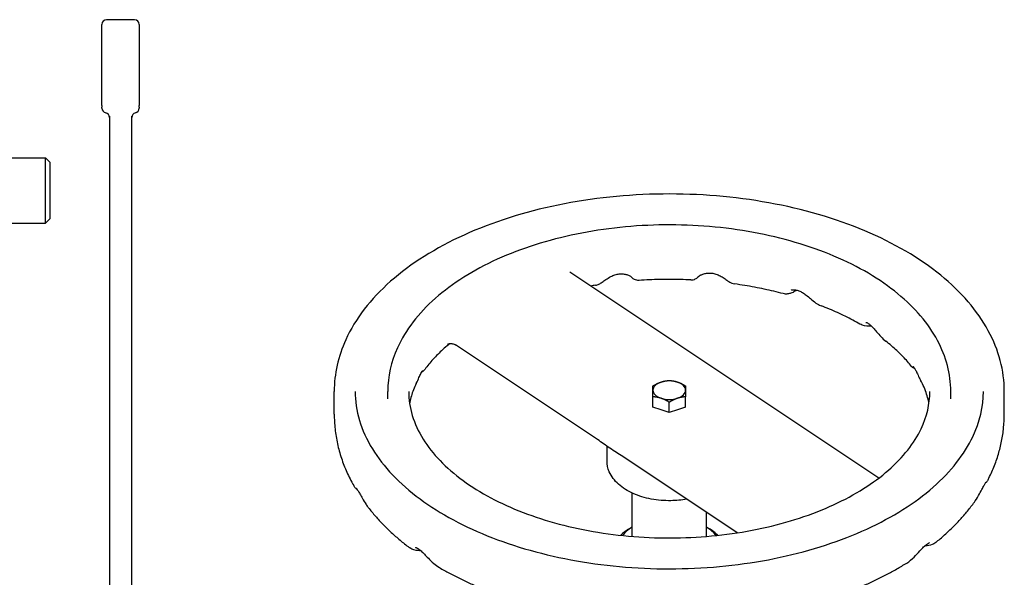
# Model space of a CAD drawing. Header units: inches. Extents: x 24 to 1128, y -69 to 748.
# Tile 497 of 656: x 759 to 773, y 175 to 182. Entities that reach past the tile are written whole.
import ezdxf

# ---------------------------------------------------------------- set-up
doc = ezdxf.new("R2010")
doc.units = ezdxf.units.IN
doc.header["$LTSCALE"] = 32
doc.header["$MEASUREMENT"] = 0
doc.layers.add('Visible (ANSI)', color=7, linetype='Continuous', lineweight=30)

msp = doc.modelspace()

# ---------------------------------------------------------------- linework, layer by layer
at = {"layer": 'Visible (ANSI)'}
for p, q in [((760.44563, 181.18792), (760.44563, 182.278)), ((760.88313, 182.3405), (760.50813, 182.3405)), ((760.94563, 182.278), (760.94563, 181.18792)), ((760.44563, 181.18792), (760.44563, 181.1635)), ((760.94563, 181.1635), (760.94563, 181.18792)), ((760.44563, 181.15047), (760.44563, 181.1635)), ((760.94563, 181.1635), (760.94563, 181.15047)), ((760.54563, 181.04384), (760.54563, 168.99617)), ((760.84563, 170.39441), (760.84563, 181.04384)), ((758.3214, 180.48367), (759.6881, 180.48367)), ((759.6881, 179.60867), (759.6881, 180.48367)), ((759.74365, 180.42811), (759.6881, 180.48367)), ((759.74365, 180.42811), (759.74365, 179.66423)), ((758.3214, 179.60867), (759.6881, 179.60867)), ((759.74365, 179.66423), (759.6881, 179.60867)), ((770.87874, 176.18112), (766.72858, 178.9486)), ((767.10195, 176.69806), (765.19403, 177.97032)), ((763.56563, 177.04047), (763.56563, 177.34658)), ((764.28438, 177.24454), (764.28438, 177.34658)), ((767.84663, 177.13624), (767.84663, 177.27374)), ((768.28463, 177.13624), (768.28463, 177.27374)), ((771.84688, 177.24454), (771.84688, 177.34658)), ((772.56563, 177.04047), (772.56563, 177.34658)), ((767.95613, 177.09972), (767.84663, 177.13624)), ((768.06563, 177.06321), (767.95613, 177.09972)), ((768.06563, 177.06321), (768.06563, 177.2007)), ((768.17513, 177.09972), (768.06563, 177.06321)), ((768.28463, 177.13624), (768.17513, 177.09972)), ((767.22963, 176.41338), (767.22963, 176.60936)), ((768.97865, 175.4466), (767.52064, 176.41886)), ((767.56563, 175.39809), (767.56563, 175.9808)), ((768.56563, 175.39809), (768.56563, 175.72202)), ((767.56563, 175.52297), (767.53569, 175.50571)), ((768.56563, 175.52297), (768.59557, 175.50571))]:
    msp.add_line(p, q, dxfattribs=at)
for centre, start, end in [((760.50813, 182.278), 90, 180), ((760.88313, 182.278), 0, 90), ((760.50813, 181.15047), 180, 258.463041), ((760.48313, 181.028), 0, 78.463041), ((760.90813, 181.028), 101.536959, 180), ((760.88313, 181.15047), 281.536959, 0)]:
    msp.add_arc(centre, 0.0625, start, end, dxfattribs=at)
for centre, major_axis, start_param, end_param in [((768.06563, 177.36274), (-0.219, 0), 4.1887902, 5.23598776), ((768.06563, 177.36274), (-0.219, 0), 5.23598776, 6.28318531), ((768.06563, 177.36274), (-0.219, 0), 0, 1.04719755), ((768.06563, 177.36274), (0.219, 0), 0, 1.04719755), ((768.06563, 177.36274), (0.219, 0), 5.23598776, 6.28318531), ((768.06563, 177.36274), (0.219, 0), 4.1887902, 5.23598776), ((768.06563, 177.20927), (-0.219, 0), 1.04056409, 1.05383101), ((768.06563, 177.20927), (-0.219, 0), 2.08776164, 2.10102856), ((768.06563, 175.19914), (-0.75, 0), 5.49705105, 5.7680095), ((768.06563, 175.25016), (0.6875, 0), 2.38513627, 2.72705465), ((768.06563, 175.25016), (0.6875, 0), 0.414538, 0.75645638), ((768.06563, 175.19914), (-0.75, 0), 3.65676846, 3.92772692)]:
    msp.add_ellipse(centre, major_axis=major_axis, ratio=0.57763339, start_param=start_param, end_param=end_param, dxfattribs=at)
for points, knots in [([(772.56563, 177.34658), (772.56563, 177.62406), (772.49174, 177.90096), (772.20466, 178.43063), (771.98727, 178.68253), (771.4273, 179.13798), (771.08096, 179.33998), (770.29806, 179.6694), (769.86131, 179.79652), (768.94304, 179.96349), (768.46177, 180.00349), (767.50239, 179.99305), (767.02444, 179.94269), (766.11864, 179.75624), (765.69099, 179.62009), (764.92838, 179.27381), (764.59368, 179.06357), (764.05405, 178.58773), (763.84844, 178.32211), (763.61837, 177.81587), (763.56563, 177.58136), (763.56563, 177.34658)], [2.42775168, 2.42775168, 2.42775168, 2.42775168, 2.73116654, 2.73116654, 3.04527844, 3.04527844, 3.36899596, 3.36899596, 3.69358656, 3.69358656, 4.01738867, 4.01738867, 4.34088001, 4.34088001, 4.66476003, 4.66476003, 4.98941876, 4.98941876, 5.31262067, 5.31262067, 5.56934434, 5.56934434, 5.56934434, 5.56934434]), ([(771.84688, 177.34658), (771.84688, 177.57981), (771.78531, 177.8125), (771.54626, 178.25808), (771.36476, 178.4701), (770.89647, 178.85442), (770.60589, 179.02516), (769.94867, 179.3038), (769.5818, 179.4114), (768.8104, 179.55301), (768.40611, 179.58717), (767.59998, 179.57933), (767.19829, 179.5374), (766.43657, 179.38126), (766.07672, 179.26698), (765.43437, 178.97564), (765.15211, 178.79847), (764.69674, 178.39664), (764.52291, 178.17195), (764.32886, 177.74344), (764.28438, 177.54514), (764.28438, 177.34658)], [2.42775168, 2.42775168, 2.42775168, 2.42775168, 2.72826147, 2.72826147, 3.04104389, 3.04104389, 3.36536947, 3.36536947, 3.69085184, 3.69085184, 4.01539914, 4.01539914, 4.33956974, 4.33956974, 4.66419983, 4.66419983, 4.98975147, 4.98975147, 5.31350901, 5.31350901, 5.56934434, 5.56934434, 5.56934434, 5.56934434]), ([(768.456, 178.88806), (768.45603, 178.8881), (768.45729, 178.88939), (768.46457, 178.89529), (768.47194, 178.90064), (768.49181, 178.91177), (768.50417, 178.91756), (768.53275, 178.92756), (768.54921, 178.93171), (768.58456, 178.93668), (768.60325, 178.93737), (768.64094, 178.93471), (768.65998, 178.93142), (768.69777, 178.92102), (768.71658, 178.91393), (768.75327, 178.89669), (768.77118, 178.88648), (768.80632, 178.86403), (768.82304, 178.85188), (768.85146, 178.83154), (768.86293, 178.82322), (768.89301, 178.80556), (768.91198, 178.79456), (768.94424, 178.79001)], [8.00269882, 8.00269882, 8.00269882, 8.00269882, 8.15628314, 8.15628314, 8.36168622, 8.36168622, 8.55765667, 8.55765667, 8.76569135, 8.76569135, 8.97940742, 8.97940742, 9.18944591, 9.18944591, 9.39661563, 9.39661563, 9.60660863, 9.60660863, 9.83560149, 9.83560149, 9.99944457, 9.99944457, 10.16328764, 10.16328764, 10.16328764, 10.16328764]), ([(767.07489, 178.77312), (767.09255, 178.77596), (767.10658, 178.7811), (767.13702, 178.79472), (767.14997, 178.80337), (767.18051, 178.82419), (767.19699, 178.8367), (767.23505, 178.86311), (767.25686, 178.87695), (767.29789, 178.89799), (767.31714, 178.90609), (767.35487, 178.91805), (767.37346, 178.92208), (767.41024, 178.92634), (767.42845, 178.92652), (767.46371, 178.92332), (767.48079, 178.9198), (767.5107, 178.91057), (767.52372, 178.90487), (767.5427, 178.89466), (767.5492, 178.89009), (767.55439, 178.88599), (767.55538, 178.88499), (767.55538, 178.885)], [4.32889173, 4.32889173, 4.32889173, 4.32889173, 4.42367968, 4.42367968, 4.57937112, 4.57937112, 4.80737809, 4.80737809, 5.06362858, 5.06362858, 5.27420922, 5.27420922, 5.48002575, 5.48002575, 5.68890679, 5.68890679, 5.90419292, 5.90419292, 6.11358112, 6.11358112, 6.30343835, 6.30343835, 6.40318476, 6.40318476, 6.40318476, 6.40318476]), ([(767.6598, 178.83815), (767.6465, 178.8373), (767.63602, 178.83861), (767.61478, 178.84279), (767.60654, 178.84616), (767.58969, 178.85379), (767.5841, 178.85763), (767.57378, 178.86486), (767.5703, 178.86788), (767.56344, 178.87404), (767.5608, 178.87677), (767.55482, 178.88319), (767.55208, 178.88648), (767.54964, 178.88963)], [6.656379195, 6.656379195, 6.656379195, 6.656379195, 6.66327992, 6.66327992, 6.673873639, 6.673873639, 6.691219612, 6.691219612, 6.713991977, 6.713991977, 6.745198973, 6.745198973, 6.795013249, 6.795013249, 6.795013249, 6.795013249]), ([(768.35543, 178.84446), (768.30913, 178.84655), (768.26276, 178.84815), (768.16992, 178.85032), (768.12347, 178.85091), (768.03055, 178.85108), (767.98408, 178.85065), (767.89123, 178.8488), (767.84483, 178.84737), (767.75219, 178.84351), (767.70594, 178.84108), (767.6598, 178.83815)], [3.92036839, 3.92036839, 3.92036839, 3.92036839, 3.957925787, 3.957925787, 3.995483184, 3.995483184, 4.033040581, 4.033040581, 4.070597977, 4.070597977, 4.108155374, 4.108155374, 4.108155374, 4.108155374]), ([(768.35543, 178.84446), (768.36875, 178.84385), (768.37919, 178.84536), (768.40049, 178.84996), (768.40855, 178.85349), (768.42671, 178.86212), (768.43176, 178.86611), (768.44589, 178.87664), (768.44767, 178.87912), (768.4526, 178.88408), (768.45363, 178.88529), (768.45508, 178.88692), (768.45549, 178.88739), (768.45618, 178.88819), (768.45642, 178.88848), (768.45691, 178.88905), (768.45707, 178.88925), (768.45739, 178.88963), (768.45744, 178.88969), (768.45744, 178.88968)], [7.831306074, 7.831306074, 7.831306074, 7.831306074, 7.831937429, 7.831937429, 7.8329316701, 7.8329316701, 7.8348758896, 7.8348758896, 7.8397932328, 7.8397932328, 7.846488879, 7.846488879, 7.8513161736, 7.8513161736, 7.856841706, 7.856841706, 7.8651145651, 7.8651145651, 7.8799219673, 7.8799219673, 7.8799219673, 7.8799219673]), ([(769.5971, 178.65945), (769.55538, 178.67043), (769.51325, 178.68097), (769.42821, 178.70116), (769.3853, 178.71081), (769.29878, 178.72918), (769.25517, 178.73791), (769.16733, 178.75442), (769.12309, 178.76221), (769.03407, 178.77683), (768.98928, 178.78367), (768.94424, 178.79001)], [3.570949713, 3.570949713, 3.570949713, 3.570949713, 3.608592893, 3.608592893, 3.646236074, 3.646236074, 3.683879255, 3.683879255, 3.721522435, 3.721522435, 3.759165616, 3.759165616, 3.759165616, 3.759165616]), ([(769.77634, 178.70735), (769.76895, 178.70176), (769.76136, 178.6965), (769.73666, 178.68098), (769.71905, 178.67214), (769.68619, 178.66081), (769.67174, 178.65714), (769.6388, 178.65364), (769.62025, 178.65335), (769.5971, 178.65945)], [7.240796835, 7.240796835, 7.240796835, 7.240796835, 7.315130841, 7.315130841, 7.477009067, 7.477009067, 7.59124799, 7.59124799, 7.705486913, 7.705486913, 7.705486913, 7.705486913]), ([(769.70372, 178.70768), (769.70372, 178.70768), (769.70527, 178.70837), (769.71184, 178.71024), (769.7182, 178.71152), (769.73583, 178.71281), (769.74797, 178.71245), (769.77545, 178.70809), (769.7908, 178.704), (769.82234, 178.69172), (769.83842, 178.68382), (769.87151, 178.66414), (769.8884, 178.65248), (769.92412, 178.6252), (769.9429, 178.60942), (769.98539, 178.57335), (770.00918, 178.55272), (770.05603, 178.51989), (770.0781, 178.50661), (770.10379, 178.49672)], [8.2213569, 8.2213569, 8.2213569, 8.2213569, 8.32885227, 8.32885227, 8.4875755, 8.4875755, 8.688679, 8.688679, 8.89752184, 8.89752184, 9.09276794, 9.09276794, 9.2853248, 9.2853248, 9.49129706, 9.49129706, 9.74199943, 9.74199943, 9.92531347, 9.92531347, 9.92531347, 9.92531347]), ([(770.62692, 178.25109), (770.59545, 178.26901), (770.56325, 178.28667), (770.49745, 178.3214), (770.46385, 178.33847), (770.3953, 178.37196), (770.36036, 178.38839), (770.28919, 178.42056), (770.25296, 178.43631), (770.17927, 178.46707), (770.14182, 178.48209), (770.10379, 178.49672)], [3.220070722, 3.220070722, 3.220070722, 3.220070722, 3.258229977, 3.258229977, 3.296389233, 3.296389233, 3.334548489, 3.334548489, 3.372707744, 3.372707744, 3.410867, 3.410867, 3.410867, 3.410867]), ([(770.7078, 178.27391), (770.7078, 178.27392), (770.70787, 178.27391), (770.70882, 178.27375), (770.71214, 178.27302), (770.7225, 178.26887), (770.73021, 178.265), (770.74812, 178.25322), (770.75831, 178.24537), (770.78053, 178.22541), (770.79253, 178.21334), (770.81918, 178.18419), (770.83383, 178.16695), (770.8679, 178.12652), (770.88741, 178.10315), (770.92834, 178.05964), (770.949, 178.03971), (770.97213, 178.02168)], [4.92942568, 4.92942568, 4.92942568, 4.92942568, 4.95253702, 4.95253702, 5.10229906, 5.10229906, 5.2791683, 5.2791683, 5.45304022, 5.45304022, 5.62637691, 5.62637691, 5.81346238, 5.81346238, 6.02858532, 6.02858532, 6.2133455, 6.2133455, 6.2133455, 6.2133455]), ([(770.78244, 178.22314), (770.7818, 178.22308), (770.78116, 178.22302), (770.73858, 178.21929), (770.69855, 178.22205), (770.64763, 178.24058), (770.63736, 178.24514), (770.62692, 178.25109)], [10.961532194, 10.961532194, 10.961532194, 10.961532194, 10.96615756, 10.96615756, 11.269122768, 11.269122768, 11.344988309, 11.344988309, 11.344988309, 11.344988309]), ([(771.30532, 177.69851), (771.2879, 177.72024), (771.26953, 177.74201), (771.23085, 177.78551), (771.21055, 177.80725), (771.16803, 177.85063), (771.1458, 177.87227), (771.09943, 177.91537), (771.07529, 177.93682), (771.02512, 177.97947), (770.99909, 178.00066), (770.97213, 178.02168)], [2.861353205, 2.861353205, 2.861353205, 2.861353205, 2.902169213, 2.902169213, 2.94298522, 2.94298522, 2.983801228, 2.983801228, 3.024617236, 3.024617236, 3.065433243, 3.065433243, 3.065433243, 3.065433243]), ([(765.09984, 177.97394), (765.07394, 177.9524), (765.04901, 177.93071), (765.00111, 177.88711), (764.97814, 177.86521), (764.93417, 177.82129), (764.91318, 177.79927), (764.87317, 177.75518), (764.85415, 177.73312), (764.81809, 177.68904), (764.80105, 177.66703), (764.78497, 177.64507)], [4.96238448, 4.96238448, 4.96238448, 4.96238448, 5.003756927, 5.003756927, 5.045129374, 5.045129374, 5.086501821, 5.086501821, 5.127874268, 5.127874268, 5.169246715, 5.169246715, 5.169246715, 5.169246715]), ([(765.08759, 177.9792), (765.08759, 177.9792), (765.08797, 177.97942), (765.09017, 177.98058), (765.09267, 177.98187), (765.10102, 177.98492), (765.10641, 177.98663), (765.12186, 177.98923), (765.13231, 177.99006), (765.15712, 177.98708), (765.17141, 177.98297), (765.18761, 177.97438), (765.1909, 177.97241), (765.19403, 177.97032)], [0.285094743, 0.285094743, 0.285094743, 0.285094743, 0.326236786, 0.326236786, 0.389718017, 0.389718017, 0.444783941, 0.444783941, 0.502526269, 0.502526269, 0.56020239, 0.56020239, 0.575527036, 0.575527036, 0.575527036, 0.575527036]), ([(765.09984, 177.97394), (765.10482, 177.97808), (765.10968, 177.98231), (765.11504, 177.98715), (765.11565, 177.98771), (765.11626, 177.98826)], [9.7695239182, 9.7695239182, 9.7695239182, 9.7695239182, 9.8102166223, 9.8102166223, 9.8154678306, 9.8154678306, 9.8154678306, 9.8154678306]), ([(764.66769, 177.4535), (764.68166, 177.48174), (764.69323, 177.50824), (764.71271, 177.55213), (764.72099, 177.57044), (764.73469, 177.59797), (764.74031, 177.60803), (764.749, 177.62186), (764.75225, 177.62604), (764.75383, 177.62789), (764.75404, 177.6281), (764.75406, 177.6281)], [8.328078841, 8.328078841, 8.328078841, 8.328078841, 8.541050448, 8.541050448, 8.738918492, 8.738918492, 8.911450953, 8.911450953, 9.071062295, 9.071062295, 9.112675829, 9.112675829, 9.112675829, 9.112675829]), ([(764.78497, 177.64507), (764.77465, 177.63098), (764.76461, 177.62122), (764.74757, 177.60674), (764.74113, 177.60177), (764.73441, 177.59703)], [9.603925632, 9.603925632, 9.603925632, 9.603925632, 9.723633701, 9.723633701, 9.791557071, 9.791557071, 9.791557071, 9.791557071]), ([(771.34069, 177.68437), (771.34068, 177.68437), (771.34137, 177.68371), (771.34451, 177.68013), (771.34795, 177.67577), (771.35684, 177.66247), (771.3625, 177.65302), (771.37565, 177.62868), (771.38324, 177.61341), (771.40116, 177.57617), (771.41165, 177.55372), (771.42929, 177.51878), (771.4349, 177.50799), (771.44091, 177.49701)], [8.60858715, 8.60858715, 8.60858715, 8.60858715, 8.686808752, 8.686808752, 8.829417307, 8.829417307, 8.988657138, 8.988657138, 9.160385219, 9.160385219, 9.353124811, 9.353124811, 9.435423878, 9.435423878, 9.435423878, 9.435423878]), ([(771.55337, 177.18359), (771.55137, 177.19522), (771.54913, 177.20689), (771.54024, 177.24863), (771.53217, 177.27892), (771.51247, 177.34014), (771.50084, 177.37107), (771.47378, 177.43357), (771.45835, 177.46515), (771.44091, 177.49701)], [2.526398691, 2.526398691, 2.526398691, 2.526398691, 2.550260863, 2.550260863, 2.611515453, 2.611515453, 2.672770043, 2.672770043, 2.734024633, 2.734024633, 2.734024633, 2.734024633]), ([(764.66769, 177.4535), (764.65349, 177.42479), (764.64091, 177.39634), (764.61883, 177.33998), (764.60931, 177.31207), (764.59317, 177.25675), (764.58655, 177.22935), (764.58008, 177.19594), (764.57896, 177.18976), (764.5779, 177.18359)], [5.291073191, 5.291073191, 5.291073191, 5.291073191, 5.34672742, 5.34672742, 5.402381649, 5.402381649, 5.458035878, 5.458035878, 5.470697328, 5.470697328, 5.470697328, 5.470697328]), ([(763.84688, 177.34658), (763.84688, 177.08642), (763.92364, 176.82543), (764.22422, 176.33527), (764.44112, 176.10595), (764.99032, 175.70065), (765.31915, 175.52366), (766.05938, 175.23654), (766.47058, 175.12641), (767.3345, 174.98506), (767.78718, 174.95404), (768.68713, 174.97491), (769.13423, 175.02686), (769.97611, 175.20799), (770.3708, 175.33705), (771.06698, 175.65729), (771.36852, 175.84828), (771.85048, 176.27028), (772.03023, 176.50105), (772.23724, 176.93813), (772.28438, 177.1425), (772.28438, 177.34658)], [5.56934434, 5.56934434, 5.56934434, 5.56934434, 5.90976835, 5.90976835, 6.23345651, 6.23345651, 6.54879195, 6.54879195, 6.86410793, 6.86410793, 7.18026206, 7.18026206, 7.49668224, 7.49668224, 7.8126605, 7.8126605, 8.12776708, 8.12776708, 8.44389088, 8.44389088, 8.71093699, 8.71093699, 8.71093699, 8.71093699]), ([(764.56563, 177.34658), (764.56563, 177.13066), (764.63009, 176.91385), (764.88277, 176.50773), (765.06372, 176.31837), (765.52114, 175.98423), (765.79425, 175.83848), (766.40884, 175.60212), (766.75017, 175.51151), (767.46724, 175.39553), (767.84295, 175.37036), (768.58963, 175.38865), (768.96047, 175.43217), (769.65826, 175.58299), (769.98515, 175.69019), (770.56106, 175.9555), (770.81014, 176.11342), (771.20784, 176.46142), (771.35581, 176.65128), (771.52676, 177.01062), (771.56563, 177.17875), (771.56563, 177.34658)], [5.56934434, 5.56934434, 5.56934434, 5.56934434, 5.91435934, 5.91435934, 6.23841378, 6.23841378, 6.55273338, 6.55273338, 6.86711699, 6.86711699, 7.18250696, 7.18250696, 7.49820945, 7.49820945, 7.81337603, 7.81337603, 8.12748782, 8.12748782, 8.44276451, 8.44276451, 8.71093699, 8.71093699, 8.71093699, 8.71093699]), ([(763.56563, 177.04047), (763.56563, 176.97382), (763.56927, 176.90718), (763.58374, 176.77457), (763.59457, 176.70862), (763.62319, 176.57802), (763.64097, 176.51337), (763.68315, 176.38591), (763.70754, 176.32309), (763.76251, 176.19966), (763.7931, 176.13905), (763.82657, 176.07966)], [5.569344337, 5.569344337, 5.569344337, 5.569344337, 5.632294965, 5.632294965, 5.695245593, 5.695245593, 5.75819622, 5.75819622, 5.821146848, 5.821146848, 5.884097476, 5.884097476, 5.884097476, 5.884097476]), ([(772.34839, 176.16111), (772.37641, 176.2161), (772.40196, 176.27207), (772.44782, 176.38572), (772.46813, 176.44341), (772.5032, 176.56019), (772.51796, 176.61929), (772.54168, 176.73847), (772.55065, 176.79856), (772.56262, 176.91925), (772.56563, 176.97986), (772.56563, 177.04047)], [2.141513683, 2.141513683, 2.141513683, 2.141513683, 2.198761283, 2.198761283, 2.256008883, 2.256008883, 2.313256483, 2.313256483, 2.370504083, 2.370504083, 2.427751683, 2.427751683, 2.427751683, 2.427751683]), ([(767.52064, 176.41886), (767.49441, 176.43635), (767.46735, 176.45348), (767.41179, 176.48851), (767.3833, 176.50644), (767.32579, 176.54371), (767.29679, 176.56305), (767.23936, 176.60243), (767.21094, 176.62245), (767.15536, 176.66152), (767.12817, 176.68057), (767.10195, 176.69806)], [0, 0, 0, 0, 0.32492552, 0.32492552, 0.64985103, 0.64985103, 0.97477655, 0.97477655, 1.29970206, 1.29970206, 1.62462758, 1.62462758, 1.62462758, 1.62462758]), ([(768.3009, 175.89855), (768.23155, 175.88597), (768.15976, 175.87904), (767.99884, 175.87642), (767.90962, 175.88375), (767.73836, 175.9157), (767.65638, 175.94036), (767.50693, 176.00663), (767.4395, 176.04835), (767.33001, 176.14694), (767.28678, 176.20348), (767.24029, 176.3134), (767.22963, 176.3633), (767.22963, 176.41338)], [5.1220326, 5.1220326, 5.1220326, 5.1220326, 5.39801135, 5.39801135, 5.73860544, 5.73860544, 6.08092017, 6.08092017, 6.42665217, 6.42665217, 6.75741256, 6.75741256, 6.99702628, 6.99702628, 6.99702628, 6.99702628]), ([(772.34839, 176.16111), (772.34492, 176.1543), (772.34219, 176.15015), (772.33653, 176.14185), (772.33392, 176.13858), (772.32633, 176.12949), (772.32208, 176.12521), (772.31622, 176.11964), (772.31479, 176.11832), (772.31335, 176.11702)], [6.037938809, 6.037938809, 6.037938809, 6.037938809, 6.061962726, 6.061962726, 6.095556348, 6.095556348, 6.16796004, 6.16796004, 6.190737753, 6.190737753, 6.190737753, 6.190737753]), ([(763.87406, 176.02752), (763.86878, 176.03156), (763.86377, 176.03573), (763.85409, 176.04451), (763.8494, 176.04911), (763.83927, 176.06059), (763.83389, 176.06666), (763.82657, 176.07966)], [8.028946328, 8.028946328, 8.028946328, 8.028946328, 8.097144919, 8.097144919, 8.164406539, 8.164406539, 8.231668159, 8.231668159, 8.231668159, 8.231668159]), ([(763.86048, 176.04499), (763.86049, 176.04499), (763.86064, 176.04484), (763.8619, 176.04349), (763.86451, 176.0405), (763.87238, 176.03011), (763.87815, 176.02179), (763.89216, 175.9996), (763.90056, 175.98529), (763.92006, 175.95077), (763.93143, 175.92996), (763.95848, 175.88221), (763.97477, 175.8544), (764.00286, 175.81266), (764.01264, 175.79898), (764.02324, 175.78538)], [8.55998434, 8.55998434, 8.55998434, 8.55998434, 8.59500475, 8.59500475, 8.72930719, 8.72930719, 8.89772636, 8.89772636, 9.07995833, 9.07995833, 9.27615761, 9.27615761, 9.49558753, 9.49558753, 9.60175687, 9.60175687, 9.60175687, 9.60175687]), ([(772.17406, 175.87412), (772.19695, 175.90635), (772.216, 175.93908), (772.2472, 175.99627), (772.26009, 176.02168), (772.28124, 176.06226), (772.29, 176.07855), (772.3044, 176.10347), (772.31027, 176.11264), (772.31816, 176.12391), (772.32075, 176.12693), (772.3207, 176.12689)], [4.75136329, 4.75136329, 4.75136329, 4.75136329, 4.99691738, 4.99691738, 5.22361665, 5.22361665, 5.42349761, 5.42349761, 5.61002867, 5.61002867, 5.77166533, 5.77166533, 5.77166533, 5.77166533]), ([(764.02324, 175.78538), (764.05382, 175.74612), (764.0857, 175.70754), (764.15194, 175.63178), (764.1863, 175.5946), (764.25739, 175.52165), (764.29411, 175.48589), (764.36982, 175.41578), (764.4088, 175.38143), (764.48892, 175.31417), (764.53005, 175.28126), (764.57222, 175.24907)], [5.992063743, 5.992063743, 5.992063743, 5.992063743, 6.037052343, 6.037052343, 6.082040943, 6.082040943, 6.127029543, 6.127029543, 6.172018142, 6.172018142, 6.217006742, 6.217006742, 6.217006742, 6.217006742]), ([(771.64386, 175.31593), (771.6851, 175.34952), (771.72526, 175.38384), (771.80329, 175.45393), (771.84116, 175.48971), (771.91452, 175.56272), (771.95001, 175.59995), (772.01847, 175.67585), (772.05145, 175.71451), (772.11477, 175.79326), (772.14511, 175.83335), (772.17406, 175.87412)], [1.810769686, 1.810769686, 1.810769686, 1.810769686, 1.856314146, 1.856314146, 1.901858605, 1.901858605, 1.947403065, 1.947403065, 1.992947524, 1.992947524, 2.038491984, 2.038491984, 2.038491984, 2.038491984]), ([(764.72916, 175.20524), (764.71683, 175.20494), (764.70465, 175.20532), (764.65378, 175.2098), (764.6183, 175.2177), (764.57791, 175.24486), (764.57507, 175.24688), (764.57222, 175.24907)], [7.465347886, 7.465347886, 7.465347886, 7.465347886, 7.556770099, 7.556770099, 7.853164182, 7.853164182, 7.875416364, 7.875416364, 7.875416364, 7.875416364]), ([(764.65718, 175.25122), (764.65717, 175.25122), (764.65791, 175.25108), (764.66171, 175.24991), (764.66641, 175.24815), (764.67945, 175.24164), (764.6882, 175.2365), (764.70859, 175.22228), (764.72037, 175.21299), (764.74644, 175.19009), (764.76081, 175.17629), (764.79283, 175.14386), (764.81052, 175.12505), (764.85182, 175.08194), (764.87555, 175.05766), (764.92505, 175.01435), (764.94988, 174.99533), (764.97764, 174.97921)], [8.47186631, 8.47186631, 8.47186631, 8.47186631, 8.54234899, 8.54234899, 8.68466638, 8.68466638, 8.84869956, 8.84869956, 9.02185755, 9.02185755, 9.20405583, 9.20405583, 9.40478254, 9.40478254, 9.64212769, 9.64212769, 9.84817477, 9.84817477, 9.84817477, 9.84817477]), ([(771.25417, 175.03953), (771.29193, 175.06291), (771.32447, 175.09166), (771.3823, 175.14912), (771.4079, 175.17784), (771.44971, 175.22309), (771.46666, 175.24089), (771.496, 175.26907), (771.50868, 175.28011), (771.53044, 175.29692), (771.53971, 175.30299), (771.55395, 175.31099), (771.55917, 175.3131), (771.56207, 175.31408), (771.56248, 175.31416), (771.56249, 175.31416)], [6.11237905, 6.11237905, 6.11237905, 6.11237905, 6.39711923, 6.39711923, 6.67461278, 6.67461278, 6.88696751, 6.88696751, 7.07242899, 7.07242899, 7.24559428, 7.24559428, 7.40906553, 7.40906553, 7.46087763, 7.46087763, 7.46087763, 7.46087763]), ([(771.64386, 175.31593), (771.62818, 175.30316), (771.61303, 175.29496), (771.568, 175.27558), (771.53724, 175.26927), (771.50097, 175.26697), (771.4974, 175.26681), (771.49381, 175.26669)], [8.055210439, 8.055210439, 8.055210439, 8.055210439, 8.182665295, 8.182665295, 8.430029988, 8.430029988, 8.456870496, 8.456870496, 8.456870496, 8.456870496]), ([(764.97764, 174.97921), (765.02233, 174.95324), (765.06779, 174.92791), (765.16021, 174.87853), (765.20716, 174.85449), (765.30247, 174.8077), (765.35083, 174.78495), (765.44888, 174.74077), (765.49858, 174.71933), (765.59924, 174.67777), (765.6502, 174.65765), (765.70175, 174.6382)], [0.068595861, 0.068595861, 0.068595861, 0.068595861, 0.110549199, 0.110549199, 0.152502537, 0.152502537, 0.194455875, 0.194455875, 0.236409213, 0.236409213, 0.278362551, 0.278362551, 0.278362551, 0.278362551]), ([(770.54349, 174.68269), (770.59431, 174.70319), (770.64451, 174.72437), (770.74356, 174.76803), (770.79243, 174.79053), (770.88876, 174.83683), (770.93622, 174.86063), (771.02968, 174.90953), (771.07567, 174.93463), (771.1661, 174.98612), (771.21054, 175.0125), (771.25417, 175.03953)], [1.466737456, 1.466737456, 1.466737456, 1.466737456, 1.508831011, 1.508831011, 1.550924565, 1.550924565, 1.593018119, 1.593018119, 1.635111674, 1.635111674, 1.677205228, 1.677205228, 1.677205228, 1.677205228])]:
    msp.add_open_spline(points, degree=3, knots=knots, dxfattribs=at)
for points in [[(767.07489, 178.77312), (767.05263, 178.76956), (767.03044, 178.76587), (767.00832, 178.76206)], [(771.36539, 177.64758), (771.34328, 177.66072), (771.32419, 177.67497), (771.30532, 177.69851)]]:
    msp.add_open_spline(points, degree=3, dxfattribs=at)
for points in [[(767.95613, 177.47229), (768.00695, 177.48924), (768.06563, 177.49285)], [(768.06563, 177.49285), (768.12431, 177.48924), (768.17513, 177.47229)], [(767.84663, 177.41981), (767.90531, 177.45535), (767.95613, 177.47229)], [(767.84663, 177.36274), (767.84663, 177.39664), (767.84663, 177.41981)], [(767.84663, 177.27374), (767.84663, 177.32884), (767.84663, 177.36274)], [(768.17513, 177.47229), (768.22595, 177.45535), (768.28463, 177.41981)], [(768.28463, 177.41981), (768.28463, 177.39664), (768.28463, 177.36274)], [(768.28463, 177.36274), (768.28463, 177.32884), (768.28463, 177.27374)], [(767.95613, 177.25319), (767.90531, 177.27013), (767.84663, 177.27374)], [(768.06563, 177.2007), (768.00695, 177.23624), (767.95613, 177.25319)], [(768.17513, 177.25319), (768.12431, 177.23624), (768.06563, 177.2007)], [(768.28463, 177.27374), (768.22595, 177.27013), (768.17513, 177.25319)]]:
    msp.add_rational_spline(points, [1, 1.0379548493, 1], degree=2, dxfattribs=at)

doc.saveas('drawing.dxf')
